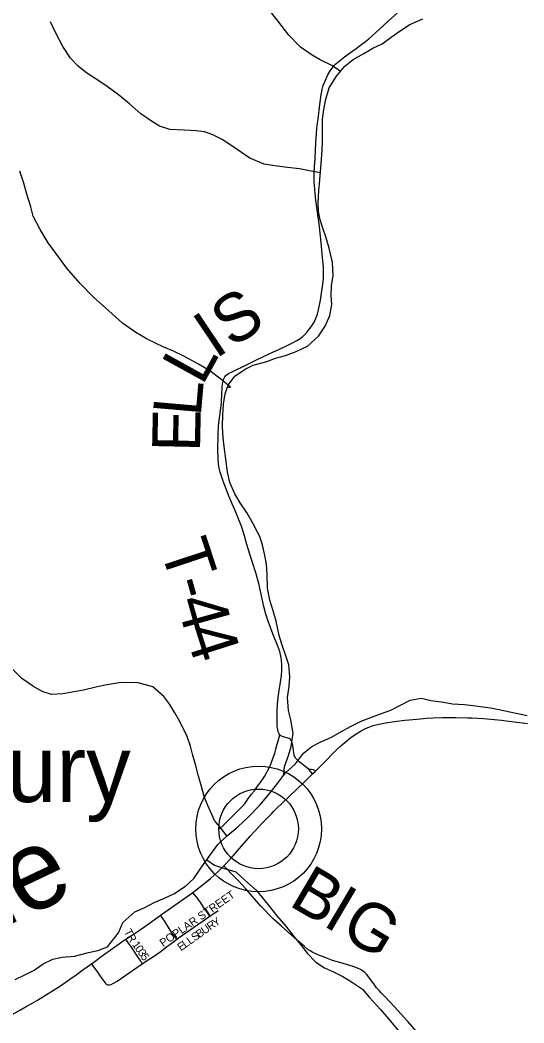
# Model space of a CAD drawing. Extents: x 1451455 to 1749751, y 218250 to 574981.
# Drawn here: x 1618595 to 1621745, y 248725 to 254992 of the extents above; entities that cross this region are included whole.
import ezdxf

# ---------------------------------------------------------------- set-up
doc = ezdxf.new("R2010")
doc.units = 0
for name, color, linetype in [('GM_X_Minor_River', 7, 'Continuous'), ('GM_X_Minor_River_Text', 7, 'Continuous'), ('GM_X_State_Route', 7, 'Continuous'), ('GM_X_Township_Road', 7, 'Continuous'), ('GM_X_Township_Road_Text', 7, 'Continuous'), ('GM_X_Township_Subdivision', 7, 'Continuous'), ('GM_X_Township_Subdivision_Text', 7, 'Continuous'), ('GM_X_Unincorporated', 7, 'Continuous'), ('GM_X_Unincorporated_Location', 7, 'Continuous'), ('GM_X_Unincorporated_Text', 7, 'Continuous')]:
    doc.layers.add(name, color=color, linetype=linetype)

msp = doc.modelspace()

# ---------------------------------------------------------------- linework, layer by layer
at = {"layer": 'GM_X_Minor_River'}
for points in [[(1620597.3, 254670.8), (1620547.3, 254705.5), (1620471.9, 254744.7), (1620420.3, 254773.5), (1620349, 254822.7), (1620276.2, 254898), (1620207.5, 254987.2), (1620152.6, 255056.1)], [(1620473.2, 254038.6), (1620414.6, 254048.5), (1620342.8, 254061.6), (1620266.8, 254070.8), (1620187, 254082.1), (1620121, 254091.1), (1620031.6, 254128.5), (1619980.1, 254165.4), (1619924.6, 254202.3), (1619859.3, 254245.4), (1619799.7, 254274.3), (1619748, 254293.2), (1619696, 254300), (1619620, 254305.2), (1619532, 254308.5), (1619466.3, 254329.6), (1619410.8, 254364.5), (1619349.4, 254405.5), (1619278.3, 254468.7), (1619211.2, 254525.8), (1619140, 254577), (1619080.5, 254616), (1619013.2, 254661.1), (1618957.9, 254704), (1618910.6, 254754.8), (1618861.7, 254827.7), (1618819, 254910.4), (1618786.1, 254981.1)], [(1620233.4, 250260), (1620243.7, 250275.5), (1620248.6, 250327.5), (1620273.7, 250397.2), (1620290.6, 250453), (1620301.9, 250535), (1620287.3, 250619.4), (1620274.2, 250677.6), (1620267.5, 250757.9), (1620276.6, 250827.8), (1620281.6, 250887.8), (1620274.8, 250962.1), (1620255.7, 251018.4), (1620230.8, 251092.9), (1620215.7, 251147.2), (1620197.1, 251235.7), (1620178.1, 251300.1), (1620157.2, 251366.5), (1620142.4, 251442.8), (1620139.7, 251527), (1620134.8, 251591.2), (1620125.6, 251645.4), (1620110.7, 251713.7), (1620091.6, 251770.1), (1620080, 251792.3), (1620050.8, 251848.8), (1620013.8, 251911.5), (1619970.8, 251974.3), (1619937.7, 252030.9), (1619906.8, 252101.4), (1619891.9, 252169.8), (1619881.1, 252248), (1619870.4, 252328.3), (1619865.2, 252380.5), (1619860.4, 252452.7), (1619861.6, 252524.8), (1619866.7, 252592.8), (1619877.7, 252656.7), (1619896.6, 252710.5), (1619937.5, 252765.9), (1620002.3, 252811), (1620052.8, 252836.3), (1620137.2, 252859), (1620191.6, 252880.2), (1620253.9, 252895.2), (1620320.4, 252920.3), (1620391, 252955.2), (1620460, 253016.2), (1620503.1, 253079.7), (1620532.2, 253145.3), (1620543.3, 253215.2), (1620540.2, 253271.4), (1620541.2, 253331.5), (1620552.2, 253395.4), (1620547.6, 253477.6), (1620527, 253566), (1620506.1, 253638.5), (1620486.9, 253690.8), (1620471.8, 253743.2), (1620460.6, 253795.4), (1620459.4, 253847.5), (1620462.7, 253927.6), (1620469.8, 253993.6), (1620477.4, 254095.6), (1620482.8, 254179.7), (1620485.8, 254239.7), (1620484.9, 254309.8), (1620485.8, 254367.9), (1620492.7, 254421.9), (1620503.8, 254489.8), (1620527.1, 254569.6), (1620572.3, 254641), (1620625.4, 254704.3), (1620678.1, 254745.5), (1620744.7, 254782.6), (1620801.3, 254815.8), (1620857.8, 254842.9), (1620914.5, 254886.1), (1620971.2, 254925.3), (1621031.9, 254964.4), (1621112.5, 254999.2)], [(1619891.8, 252696.7), (1619910.4, 252698.3), (1619851.1, 252747.3), (1619781.9, 252800.4), (1619710.5, 252841.6), (1619619.2, 252891), (1619553.7, 252924.1), (1619494, 252947.1), (1619388.8, 252998.8), (1619319.4, 253039.9), (1619236.2, 253097.3), (1619149.4, 253174.7), (1619054.7, 253260.3), (1618970, 253345.7), (1618885.5, 253443.2), (1618848.3, 253495.8), (1618769.9, 253599.2), (1618721.2, 253684.1), (1618676.5, 253766.9), (1618661.4, 253825.2), (1618636.7, 253903.7), (1618617.8, 253972.1), (1618593, 254048.6)], [(1619888.3, 249893.4), (1619851.9, 249939.1), (1619810.7, 249989.8), (1619768.2, 250084.6), (1619745.1, 250141), (1619730.1, 250203.4), (1619711.1, 250267.8), (1619692.2, 250340.1), (1619673.2, 250404.5), (1619660, 250454.8), (1619639, 250515.2), (1619594.4, 250608.1), (1619563.3, 250662.6), (1619532.1, 250715.2), (1619492.9, 250765.9), (1619425.7, 250825), (1619334.1, 250850.5), (1619228, 250852.1), (1619127.6, 250835.6), (1619069.4, 250822.5), (1618991, 250803.7), (1618862.5, 250781.7), (1618790.4, 250776.8), (1618732.6, 250795.7), (1618679, 250826.6), (1618605.8, 250877.8), (1618530.9, 250953)], [(1618563.6, 248995.5), (1618624.1, 249024.7), (1618682.7, 249055.8), (1618739.3, 249095), (1618799.9, 249124.1), (1618858.1, 249135.2), (1618934.3, 249142), (1619022.7, 249164.7), (1619081, 249177.8), (1619141.4, 249200.9), (1619210.9, 249288), (1619237.9, 249351.7), (1619313.1, 249418.6), (1619375.6, 249445.7), (1619434.1, 249476.8), (1619498.6, 249503.9), (1619557.1, 249531), (1619630, 249579.9), (1619680.8, 249627.2), (1619725.9, 249692.6), (1619781.2, 249771.9), (1619832.3, 249839.2), (1619891.3, 249896.4), (1619958.3, 249953.4), (1620019.2, 250008.6), (1620094.5, 250085.5), (1620157.8, 250162.7), (1620210.9, 250229.9), (1620253.9, 250287.4), (1620316.9, 250344.5), (1620368, 250411.8), (1620418.7, 250453.1), (1620471.2, 250480.3), (1620537.8, 250509.3), (1620600.4, 250544.4), (1620661, 250577.5), (1620727.6, 250610.5), (1620798.1, 250637.4), (1620854.5, 250658.6), (1620912.9, 250679.7), (1620973.4, 250710.8), (1621034, 250741.9), (1621102.3, 250754.9), (1621166.1, 250739.9), (1621242, 250728.7), (1621297.9, 250719.8), (1621373.9, 250714.6), (1621425.8, 250709.8), (1621489.8, 250700.8), (1621549.7, 250691.9), (1621765.2, 250646.4)], [(1619761.8, 249744.2), (1619810.9, 249712), (1619878.6, 249687.1), (1619944.4, 249668.3), (1619999.8, 249617.5), (1620071, 249554.5), (1620145.9, 249463.4), (1620201, 249394.6), (1620256.2, 249329.8), (1620307.3, 249265), (1620348.7, 249214.4), (1620392, 249159.8), (1620443.3, 249105.1), (1620498.9, 249070.3), (1620554.6, 249043.5), (1620612.3, 249014.8), (1620667.9, 248982), (1620735.4, 248935.1), (1620778.7, 248884.4), (1620847.8, 248809.4), (1620910.9, 248736.5), (1620977.8, 248655.6)]]:
    msp.add_lwpolyline(points, dxfattribs=at)
at = {"layer": 'GM_X_State_Route'}
msp.add_lwpolyline([(1618512.5, 248758.7), (1618597.9, 248807.5), (1618632.1, 248827), (1618674.6, 248851.6), (1618702.9, 248868.2), (1618786.9, 248919.2), (1618847.9, 248957.4), (1618912.6, 249002), (1618952.6, 249030.4), (1618988.3, 249056.2), (1619041.6, 249094.8), (1619064.2, 249111.2), (1619109.2, 249144.2), (1619173, 249190.5), (1619216.1, 249220.8), (1619240.4, 249237.2), (1619255.8, 249247.5), (1619289.3, 249270), (1619326.3, 249294.9), (1619374.8, 249327.6), (1619404.7, 249349.2), (1619455.4, 249385.1), (1619473.2, 249397.8), (1619541, 249445.8), (1619639.9, 249515.8), (1619674.9, 249541.1), (1619685, 249548.5), (1619752.5, 249600.3), (1619785.2, 249627.3), (1619830.8, 249669.4), (1619869.3, 249707.4), (1619877.4, 249715.3), (1619912.9, 249753.6), (1619979.7, 249830), (1620035.4, 249894.5), (1620062.2, 249923.4), (1620109.1, 249973.7), (1620166.5, 250032.4), (1620180.4, 250046.3), (1620196.7, 250062.4), (1620277.2, 250139.7), (1620326.5, 250187.8), (1620369.2, 250228.5), (1620390.3, 250249.1), (1620423.5, 250280.9), (1620439.9, 250296.7), (1620443.9, 250300.6), (1620507.2, 250363.8), (1620553.1, 250410.6), (1620576, 250434.1), (1620599.6, 250457.1), (1620624.6, 250478.4), (1620663.3, 250509.3), (1620695.7, 250532.1), (1620727, 250550.9), (1620753.6, 250564.4), (1620771.9, 250572.2), (1620803.2, 250583.3), (1620838.4, 250592.7), (1620880.5, 250601.1), (1620935.9, 250609.1), (1621001.2, 250616.6), (1621027.3, 250619.2), (1621099.3, 250626), (1621135.3, 250628.8), (1621177.9, 250631.4), (1621237, 250634), (1621289.6, 250634.5), (1621319.2, 250634.3), (1621394.7, 250632.6), (1621417.7, 250631.7), (1621493.1, 250627.1), (1621561.9, 250621.6), (1621604.3, 250617), (1621633.7, 250613.5), (1621767, 250595.4)], dxfattribs=at)
at = {"layer": 'GM_X_Township_Road'}
for points in [[(1620218, 250524.9), (1620213.8, 250532.1), (1620208.6, 250543.8), (1620205.6, 250558.4), (1620203.1, 250578.1), (1620202.6, 250601.3), (1620202.1, 250639), (1620203.2, 250676.3), (1620204.7, 250715.7), (1620209.2, 250759), (1620215.8, 250803.4), (1620223, 250853.7), (1620229.2, 250896.9), (1620232, 250929.6), (1620232.2, 250962.3), (1620230.3, 250991.8), (1620226.2, 251017.6), (1620218.6, 251046.1), (1620206, 251079.8), (1620175.3, 251155.8), (1620145.2, 251235.6), (1620131.1, 251279.3), (1620118.4, 251326.8), (1620107.9, 251374.8), (1620093.7, 251442.3), (1620087.3, 251471), (1620079.4, 251499.4), (1620070, 251530.8), (1620043.3, 251615.9), (1620021, 251687.3), (1620008.7, 251730.1), (1619997.5, 251769.3), (1619978.5, 251828.7), (1619963.5, 251868.5), (1619947.3, 251907.6), (1619902.6, 252013.2), (1619874.7, 252083.3), (1619864.8, 252109.9), (1619855.6, 252135.6), (1619845.8, 252166.9), (1619839.9, 252192.3), (1619835.7, 252218.2), (1619833, 252254.1), (1619832.2, 252306.6), (1619834, 252399.9), (1619836, 252455.9), (1619839.3, 252490.1), (1619848.5, 252551.7), (1619852.3, 252580.9), (1619855, 252606.9), (1619857.1, 252652.4), (1619858.5, 252694.4), (1619860.8, 252720), (1619864.1, 252735.6), (1619869.4, 252750.8), (1619875.6, 252762.2), (1619883.6, 252772.2), (1619890.4, 252778.1), (1619898.2, 252783.5), (1619924.7, 252796.6), (1620010.5, 252837.5), (1620068.8, 252867.4), (1620124.6, 252894.7), (1620247.3, 252949.7), (1620294.8, 252972.1), (1620326.1, 252990), (1620345.1, 253002.8), (1620362.6, 253015.4), (1620376, 253026.6), (1620388.8, 253039.3), (1620397, 253051.3), (1620413.9, 253074.5), (1620430.6, 253100.2), (1620443.2, 253127.4), (1620449.6, 253144.1), (1620455.8, 253162.3), (1620460.8, 253181), (1620469.3, 253221.3), (1620472.4, 253240.9), (1620477.4, 253270.6), (1620482.5, 253300.4), (1620486, 253326.7), (1620489, 253355.4), (1620491, 253378.6), (1620492.1, 253398.2), (1620493, 253422.5), (1620491.5, 253449.2), (1620488.6, 253487.5), (1620484.3, 253530.6), (1620476.2, 253622.1), (1620465, 253719.9), (1620450.9, 253820.6), (1620442.3, 253882.4), (1620435.3, 253957.5), (1620433.5, 253979.7), (1620433.5, 254003.9), (1620433.7, 254036), (1620435.8, 254075.2), (1620439.2, 254127.6), (1620441.6, 254181.4), (1620443.9, 254222.7), (1620448.4, 254284.8), (1620453.3, 254335.6), (1620457.9, 254372.8), (1620468.4, 254463.7), (1620476.5, 254525.9), (1620483, 254558), (1620490.8, 254583), (1620504.2, 254616.6), (1620519.9, 254649.4), (1620534.5, 254675.1), (1620547.3, 254694), (1620557.1, 254705.3), (1620568.7, 254717.8), (1620578.7, 254727.3), (1620599.4, 254744.2), (1620614.3, 254756.4), (1620645.7, 254780), (1620696.7, 254815.3), (1620723.2, 254834.5), (1620754.5, 254858.2), (1620774.7, 254874.9), (1620840.8, 254933.9), (1620898.8, 254987), (1620951.7, 255036.1)], [(1619842.5, 249938.5), (1619866.4, 249961.4), (1619891.1, 249985.2), (1619919.2, 250014), (1619959.5, 250052.3), (1619983.2, 250078.1), (1620001.9, 250098.7), (1620019.6, 250122.9), (1620042.7, 250153.7), (1620059.6, 250176.5), (1620080.1, 250204.1), (1620101.7, 250233.3), (1620123.6, 250266), (1620134.5, 250284.8), (1620142.6, 250300.4), (1620151.6, 250319.1), (1620159.7, 250336.2), (1620169.8, 250360.9), (1620179.4, 250387.7), (1620186.9, 250409), (1620191.5, 250425.5), (1620196.9, 250447), (1620204, 250473.2), (1620212.2, 250503.5), (1620218, 250524.9)], [(1620287.6, 250494.5), (1620284.6, 250497.6), (1620278.1, 250501.7), (1620268.7, 250505.4), (1620255.1, 250509.4), (1620235.2, 250515.1), (1620226.3, 250519.1), (1620218, 250524.9)], [(1620400.6, 250308.2), (1620398.5, 250310.7), (1620386.5, 250320.4), (1620354.4, 250345.5), (1620340.3, 250356.7), (1620329.2, 250366.2), (1620319.1, 250377.8), (1620314, 250386.1), (1620311, 250391.7), (1620308.1, 250399), (1620305.8, 250410.1), (1620303.5, 250430.8), (1620300, 250459.5), (1620297, 250473.6), (1620293.9, 250483.7), (1620291.9, 250488.7), (1620288.4, 250493.8), (1620287.6, 250494.5)], [(1620443.9, 250300.6), (1620432.1, 250304.8), (1620429.5, 250305.7), (1620415.3, 250308.9), (1620408.7, 250309.4), (1620400.6, 250308.2)], [(1620423.5, 250280.9), (1620414.1, 250292.1), (1620400.6, 250308.2)], [(1621087, 248657.6), (1621019.7, 248733.7), (1620936.8, 248826.4), (1620907.1, 248856.9), (1620872.7, 248892), (1620852.4, 248913.3), (1620839.4, 248928), (1620824.4, 248945.3), (1620810.1, 248963.2), (1620775.8, 249011.4), (1620761.4, 249029.2), (1620749.8, 249040.7), (1620736.9, 249050.7), (1620722.9, 249059.1), (1620705, 249067.4), (1620677.3, 249077.5), (1620636.4, 249089.3), (1620593.3, 249102), (1620548.6, 249116.2), (1620516.4, 249127.9), (1620491.1, 249137.1), (1620467.8, 249145.7), (1620448.4, 249153.9), (1620424.5, 249164.8), (1620407.7, 249174.8), (1620394.7, 249184.6), (1620372.3, 249203.4), (1620326.8, 249243.3), (1620273.4, 249291.1), (1620230.4, 249328.8), (1620179.2, 249374), (1620100.6, 249455.6), (1620006.9, 249564.1), (1619960.9, 249612.7), (1619920.5, 249652.6), (1619883.2, 249692.5), (1619869.3, 249707.4)]]:
    msp.add_lwpolyline(points, dxfattribs=at)
at = {"layer": 'GM_X_Township_Subdivision'}
for points in [[(1619780.4, 249392.3), (1619764.2, 249416.7), (1619762.5, 249419.4), (1619742.7, 249449.3), (1619724.6, 249476.6), (1619713.3, 249492.6), (1619703.6, 249505.6), (1619674.9, 249541.1)], [(1619574.7, 249249.2), (1619554.8, 249275), (1619548.9, 249282.7), (1619534, 249304.1), (1619497.2, 249362.5), (1619486.1, 249378.8), (1619473.2, 249397.8)], [(1619574.7, 249249.2), (1619582.5, 249255.6), (1619780.4, 249392.3)], [(1619780.4, 249392.3), (1619832.8, 249427.4)], [(1619359.2, 249094.5), (1619349, 249110), (1619330.8, 249137.7), (1619291.1, 249198.1), (1619272.3, 249224.4), (1619255.8, 249247.5)], [(1619359.2, 249094.5), (1619385.1, 249112.1), (1619429.1, 249140.4), (1619477.2, 249174.1), (1619487.5, 249181.9), (1619512.8, 249201.9), (1619531.1, 249215.4), (1619562.3, 249239.1), (1619574.7, 249249.2)], [(1619041.6, 249094.8), (1619054.5, 249076.4), (1619073.8, 249049.2), (1619095.5, 249018.3), (1619124.5, 248977.2), (1619130.9, 248969.9), (1619136.1, 248966.2), (1619142, 248963.8), (1619148.4, 248962.9), (1619154.8, 248963.5), (1619164.3, 248966.2), (1619179.1, 248973.2), (1619201.4, 248987), (1619249.4, 249019.7), (1619325.7, 249071.8), (1619359.2, 249094.5)]]:
    msp.add_lwpolyline(points, dxfattribs=at)
at = {"layer": 'GM_X_Unincorporated'}
for radius in [392.8, 249]:
    msp.add_circle((1620086.4, 249937.5), radius, dxfattribs=at)
at = {"layer": 'GM_X_Unincorporated_Location'}
msp.add_line((1620086.4, 249937.5), (1620086.4, 249937.5), dxfattribs=at)

# ---------------------------------------------------------------- texts
at = {"layer": 'GM_X_Minor_River_Text'}
msp.add_text('Threemile', height=500.03, rotation=25.37952, dxfattribs=at).set_placement((1616264.5, 248263.5))
at = {"layer": 'GM_X_Township_Road_Text'}
for s, rotation, p in [('S', 33.31746, (1619918.9, 252939.4)), ('I', 33.86002, (1619817.2, 252871.2)), ('L', 61.10565, (1619734, 252702.2)), ('L', 85.03963, (1619724.2, 252510.1)), ('E', 88.75707, (1619719.6, 252290.9)), ('T', 288.31875, (1619468, 251690.4)), ('-', 285.67413, (1619537.5, 251480.8)), ('4', 285.56298, (1619570.7, 251362.4)), ('4', 287.60953, (1619623.6, 251173.2)), ('B', 329.47049, (1620267.4, 249464)), ('I', 329.46767, (1620479.6, 249338.9)), ('G', 328.97893, (1620585.2, 249276.6))]:
    msp.add_text(s, height=300, rotation=rotation, dxfattribs=at).set_placement(p)
at = {"layer": 'GM_X_Township_Subdivision_Text'}
for s, rotation, p in [('POPLAR STREET', 34.86268, (1619489.1, 249198.3)), ('Y', 33.5673, (1619816, 249323.7)), ('T', 298.54178, (1619243.2, 249296.1)), ('B', 35.20388, (1619715.4, 249253.3)), ('U', 35.09497, (1619747.7, 249276.1)), ('R', 34.64485, (1619783.6, 249301.3)), ('R', 300.02044, (1619260.7, 249264)), ('L', 35.21923, (1619657.9, 249212.7)), ('S', 35.21923, (1619686.6, 249233)), ('1', 306.63107, (1619292.4, 249213.5)), ('0', 305.09306, (1619310.5, 249189)), ('E', 35.22481, (1619600.4, 249172.1)), ('L', 35.21923, (1619629.1, 249192.4)), ('3', 304.82449, (1619328.2, 249163.9)), ('5', 304.82449, (1619345.8, 249138.6))]:
    msp.add_text(s, height=50, rotation=rotation, dxfattribs=at).set_placement(p)
at = {"layer": 'GM_X_Unincorporated_Text'}
msp.add_text('Ellsbury', height=417, rotation=0.00001, dxfattribs=at).set_placement((1617303.4, 250105.6))

doc.saveas('drawing.dxf')
